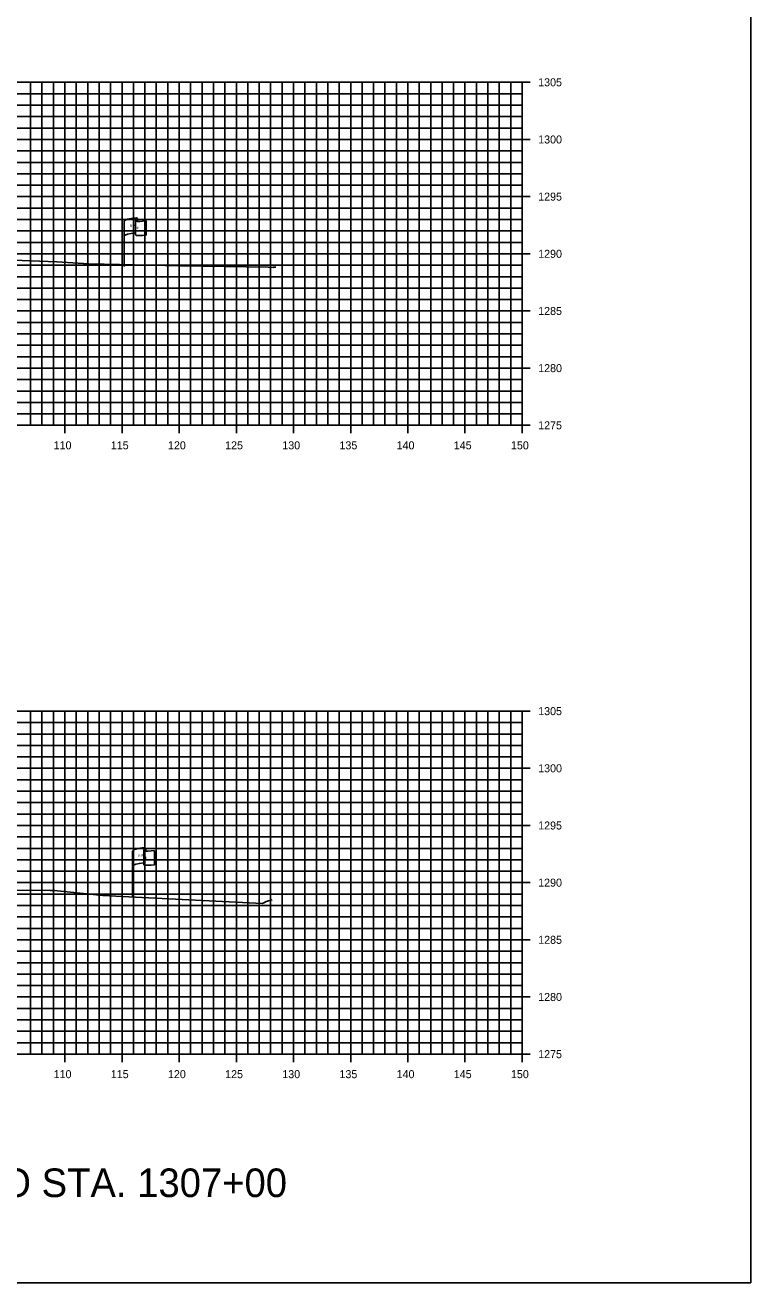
# Model space of a CAD drawing. Extents: x 674939 to 678919, y 750652 to 765176.
# Drawn here: x 678855.1 to 678918.5, y 764496.3 to 764606.3 of the extents above; entities that cross this region are included whole.
import ezdxf

# ---------------------------------------------------------------- set-up
doc = ezdxf.new("R2010")
doc.units = 0
for name, color, linetype in [('R_Axis', 7, 'Continuous'), ('R_Axis Annot', 7, 'Continuous'), ('R_Draft', 7, 'Continuous'), ('R_Exist Surface', 7, 'Continuous'), ('R_Grid', 7, 'Continuous'), ('R_No Plot', 7, 'Continuous'), ('S_EXIST_ROW', 7, 'Continuous')]:
    doc.layers.add(name, color=color, linetype=linetype)

msp = doc.modelspace()

# ---------------------------------------------------------------- linework, layer by layer
at = {"layer": 'R_Axis'}
for p, q in [((678899.23, 764601.29), (678897.83, 764601.29)), ((678898.53, 764571.29), (678898.53, 764601.29)), ((678899.23, 764596.29), (678897.83, 764596.29)), ((678899.23, 764591.29), (678897.83, 764591.29)), ((678899.23, 764586.29), (678897.83, 764586.29)), ((678899.23, 764581.29), (678897.83, 764581.29)), ((678899.23, 764576.29), (678897.83, 764576.29)), ((678858.53, 764570.59), (678858.53, 764571.99)), ((678863.53, 764570.59), (678863.53, 764571.99)), ((678868.53, 764570.59), (678868.53, 764571.99)), ((678873.53, 764570.59), (678873.53, 764571.99)), ((678878.53, 764570.59), (678878.53, 764571.99)), ((678883.53, 764570.59), (678883.53, 764571.99)), ((678888.53, 764570.59), (678888.53, 764571.99)), ((678893.53, 764570.59), (678893.53, 764571.99)), ((678898.53, 764570.59), (678898.53, 764571.99)), ((678598.53, 764571.29), (678898.53, 764571.29)), ((678899.23, 764571.29), (678897.83, 764571.29)), ((678899.23, 764546.29), (678897.83, 764546.29)), ((678898.53, 764516.29), (678898.53, 764546.29)), ((678899.23, 764541.29), (678897.83, 764541.29)), ((678899.23, 764536.29), (678897.83, 764536.29)), ((678899.23, 764531.29), (678897.83, 764531.29)), ((678899.23, 764526.29), (678897.83, 764526.29)), ((678899.23, 764521.29), (678897.83, 764521.29)), ((678858.53, 764515.59), (678858.53, 764516.99)), ((678863.53, 764515.59), (678863.53, 764516.99)), ((678868.53, 764515.59), (678868.53, 764516.99)), ((678873.53, 764515.59), (678873.53, 764516.99)), ((678878.53, 764515.59), (678878.53, 764516.99)), ((678883.53, 764515.59), (678883.53, 764516.99)), ((678888.53, 764515.59), (678888.53, 764516.99)), ((678893.53, 764515.59), (678893.53, 764516.99)), ((678898.53, 764515.59), (678898.53, 764516.99)), ((678598.53, 764516.29), (678898.53, 764516.29)), ((678899.23, 764516.29), (678897.83, 764516.29))]:
    msp.add_line(p, q, dxfattribs=at)
at = {"layer": 'R_Exist Surface'}
for points in [[(678854.04, 764585.73), (678857.83, 764585.58), (678860.64, 764585.41), (678868.65, 764585.24), (678876.31, 764585.11), (678876.76, 764585.1), (678876.82, 764585.11), (678876.93, 764585.12), (678876.97, 764585.13)], [(678848.16, 764530.65), (678857.25, 764530.6), (678857.65, 764530.6), (678857.88, 764530.57), (678861.85, 764530.16), (678864.71, 764530.01), (678875.82, 764529.46), (678875.94, 764529.52), (678875.98, 764529.54), (678876.15, 764529.63), (678876.66, 764529.8)]]:
    msp.add_lwpolyline(points, dxfattribs=at)
at = {"layer": 'R_Grid'}
for p, q in [((678598.53, 764601.29), (678898.53, 764601.29)), ((678855.53, 764571.29), (678855.53, 764601.29)), ((678856.53, 764571.29), (678856.53, 764601.29)), ((678857.53, 764571.29), (678857.53, 764601.29)), ((678858.53, 764571.29), (678858.53, 764601.29)), ((678859.53, 764571.29), (678859.53, 764601.29)), ((678860.53, 764571.29), (678860.53, 764601.29)), ((678861.53, 764571.29), (678861.53, 764601.29)), ((678862.53, 764571.29), (678862.53, 764601.29)), ((678863.53, 764571.29), (678863.53, 764601.29)), ((678864.53, 764571.29), (678864.53, 764601.29)), ((678865.53, 764571.29), (678865.53, 764601.29)), ((678866.53, 764571.29), (678866.53, 764601.29)), ((678867.53, 764571.29), (678867.53, 764601.29)), ((678868.53, 764571.29), (678868.53, 764601.29)), ((678869.53, 764571.29), (678869.53, 764601.29)), ((678870.53, 764571.29), (678870.53, 764601.29)), ((678871.53, 764571.29), (678871.53, 764601.29)), ((678872.53, 764571.29), (678872.53, 764601.29)), ((678873.53, 764571.29), (678873.53, 764601.29)), ((678874.53, 764571.29), (678874.53, 764601.29)), ((678875.53, 764571.29), (678875.53, 764601.29)), ((678876.53, 764571.29), (678876.53, 764601.29)), ((678877.53, 764571.29), (678877.53, 764601.29)), ((678878.53, 764571.29), (678878.53, 764601.29)), ((678879.53, 764571.29), (678879.53, 764601.29)), ((678880.53, 764571.29), (678880.53, 764601.29)), ((678881.53, 764571.29), (678881.53, 764601.29)), ((678882.53, 764571.29), (678882.53, 764601.29)), ((678883.53, 764571.29), (678883.53, 764601.29)), ((678884.53, 764571.29), (678884.53, 764601.29)), ((678885.53, 764571.29), (678885.53, 764601.29)), ((678886.53, 764571.29), (678886.53, 764601.29)), ((678887.53, 764571.29), (678887.53, 764601.29)), ((678888.53, 764571.29), (678888.53, 764601.29)), ((678889.53, 764571.29), (678889.53, 764601.29)), ((678890.53, 764571.29), (678890.53, 764601.29)), ((678891.53, 764571.29), (678891.53, 764601.29)), ((678892.53, 764571.29), (678892.53, 764601.29)), ((678893.53, 764571.29), (678893.53, 764601.29)), ((678894.53, 764571.29), (678894.53, 764601.29)), ((678895.53, 764571.29), (678895.53, 764601.29)), ((678896.53, 764571.29), (678896.53, 764601.29)), ((678897.53, 764571.29), (678897.53, 764601.29)), ((678898.53, 764571.29), (678898.53, 764601.29)), ((678598.53, 764600.29), (678898.53, 764600.29)), ((678598.53, 764599.29), (678898.53, 764599.29)), ((678598.53, 764598.29), (678898.53, 764598.29)), ((678598.53, 764597.29), (678898.53, 764597.29)), ((678598.53, 764596.29), (678898.53, 764596.29)), ((678598.53, 764595.29), (678898.53, 764595.29)), ((678598.53, 764594.29), (678898.53, 764594.29)), ((678598.53, 764593.29), (678898.53, 764593.29)), ((678598.53, 764592.29), (678898.53, 764592.29)), ((678598.53, 764591.29), (678898.53, 764591.29)), ((678598.53, 764590.29), (678898.53, 764590.29)), ((678598.53, 764589.29), (678898.53, 764589.29)), ((678598.53, 764588.29), (678898.53, 764588.29)), ((678598.53, 764587.29), (678898.53, 764587.29)), ((678598.53, 764586.29), (678898.53, 764586.29)), ((678598.53, 764585.29), (678898.53, 764585.29)), ((678598.53, 764584.29), (678898.53, 764584.29)), ((678598.53, 764583.29), (678898.53, 764583.29)), ((678598.53, 764582.29), (678898.53, 764582.29)), ((678598.53, 764581.29), (678898.53, 764581.29)), ((678598.53, 764580.29), (678898.53, 764580.29)), ((678598.53, 764579.29), (678898.53, 764579.29)), ((678598.53, 764578.29), (678898.53, 764578.29)), ((678598.53, 764577.29), (678898.53, 764577.29)), ((678598.53, 764576.29), (678898.53, 764576.29)), ((678598.53, 764575.29), (678898.53, 764575.29)), ((678598.53, 764574.29), (678898.53, 764574.29)), ((678598.53, 764573.29), (678898.53, 764573.29)), ((678598.53, 764572.29), (678898.53, 764572.29)), ((678598.53, 764571.29), (678898.53, 764571.29)), ((678598.53, 764546.29), (678898.53, 764546.29)), ((678855.53, 764516.29), (678855.53, 764546.29)), ((678856.53, 764516.29), (678856.53, 764546.29)), ((678857.53, 764516.29), (678857.53, 764546.29)), ((678858.53, 764516.29), (678858.53, 764546.29)), ((678859.53, 764516.29), (678859.53, 764546.29)), ((678860.53, 764516.29), (678860.53, 764546.29)), ((678861.53, 764516.29), (678861.53, 764546.29)), ((678862.53, 764516.29), (678862.53, 764546.29)), ((678863.53, 764516.29), (678863.53, 764546.29)), ((678864.53, 764516.29), (678864.53, 764546.29)), ((678865.53, 764516.29), (678865.53, 764546.29)), ((678866.53, 764516.29), (678866.53, 764546.29)), ((678867.53, 764516.29), (678867.53, 764546.29)), ((678868.53, 764516.29), (678868.53, 764546.29)), ((678869.53, 764516.29), (678869.53, 764546.29)), ((678870.53, 764516.29), (678870.53, 764546.29)), ((678871.53, 764516.29), (678871.53, 764546.29)), ((678872.53, 764516.29), (678872.53, 764546.29)), ((678873.53, 764516.29), (678873.53, 764546.29)), ((678874.53, 764516.29), (678874.53, 764546.29)), ((678875.53, 764516.29), (678875.53, 764546.29)), ((678876.53, 764516.29), (678876.53, 764546.29)), ((678877.53, 764516.29), (678877.53, 764546.29)), ((678878.53, 764516.29), (678878.53, 764546.29)), ((678879.53, 764516.29), (678879.53, 764546.29)), ((678880.53, 764516.29), (678880.53, 764546.29)), ((678881.53, 764516.29), (678881.53, 764546.29)), ((678882.53, 764516.29), (678882.53, 764546.29)), ((678883.53, 764516.29), (678883.53, 764546.29)), ((678884.53, 764516.29), (678884.53, 764546.29)), ((678885.53, 764516.29), (678885.53, 764546.29)), ((678886.53, 764516.29), (678886.53, 764546.29)), ((678887.53, 764516.29), (678887.53, 764546.29)), ((678888.53, 764516.29), (678888.53, 764546.29)), ((678889.53, 764516.29), (678889.53, 764546.29)), ((678890.53, 764516.29), (678890.53, 764546.29)), ((678891.53, 764516.29), (678891.53, 764546.29)), ((678892.53, 764516.29), (678892.53, 764546.29)), ((678893.53, 764516.29), (678893.53, 764546.29)), ((678894.53, 764516.29), (678894.53, 764546.29)), ((678895.53, 764516.29), (678895.53, 764546.29)), ((678896.53, 764516.29), (678896.53, 764546.29)), ((678897.53, 764516.29), (678897.53, 764546.29)), ((678898.53, 764516.29), (678898.53, 764546.29)), ((678598.53, 764545.29), (678898.53, 764545.29)), ((678598.53, 764544.29), (678898.53, 764544.29)), ((678598.53, 764543.29), (678898.53, 764543.29)), ((678598.53, 764542.29), (678898.53, 764542.29)), ((678598.53, 764541.29), (678898.53, 764541.29)), ((678598.53, 764540.29), (678898.53, 764540.29)), ((678598.53, 764539.29), (678898.53, 764539.29)), ((678598.53, 764538.29), (678898.53, 764538.29)), ((678598.53, 764537.29), (678898.53, 764537.29)), ((678598.53, 764536.29), (678898.53, 764536.29)), ((678598.53, 764535.29), (678898.53, 764535.29)), ((678598.53, 764534.29), (678898.53, 764534.29)), ((678598.53, 764533.29), (678898.53, 764533.29)), ((678598.53, 764532.29), (678898.53, 764532.29)), ((678598.53, 764531.29), (678898.53, 764531.29)), ((678598.53, 764530.29), (678898.53, 764530.29)), ((678598.53, 764529.29), (678898.53, 764529.29)), ((678598.53, 764528.29), (678898.53, 764528.29)), ((678598.53, 764527.29), (678898.53, 764527.29)), ((678598.53, 764526.29), (678898.53, 764526.29)), ((678598.53, 764525.29), (678898.53, 764525.29)), ((678598.53, 764524.29), (678898.53, 764524.29)), ((678598.53, 764523.29), (678898.53, 764523.29)), ((678598.53, 764522.29), (678898.53, 764522.29)), ((678598.53, 764521.29), (678898.53, 764521.29)), ((678598.53, 764520.29), (678898.53, 764520.29)), ((678598.53, 764519.29), (678898.53, 764519.29)), ((678598.53, 764518.29), (678898.53, 764518.29)), ((678598.53, 764517.29), (678898.53, 764517.29)), ((678598.53, 764516.29), (678898.53, 764516.29))]:
    msp.add_line(p, q, dxfattribs=at)
at = {"layer": 'R_No Plot'}
msp.add_lwpolyline([(678578.53, 764496.29), (678918.53, 764496.29), (678918.53, 764716.29), (678578.53, 764716.29)], close=True, dxfattribs=at)
at = {"layer": 'S_EXIST_ROW'}
for p, q in [((678863.71, 764585.17), (678863.71, 764589.12)), ((678864.71, 764589.21), (678864.71, 764589.2)), ((678864.71, 764589.2), (678864.71, 764587.97)), ((678864.88, 764589.37), (678864.88, 764589.13)), ((678865.64, 764589.17), (678865.64, 764587.93)), ((678865.44, 764534.12), (678865.44, 764534.11)), ((678865.44, 764534.11), (678865.44, 764532.88)), ((678865.61, 764534.28), (678865.61, 764534.04)), ((678864.45, 764530.08), (678864.45, 764534.03)), ((678866.38, 764534.08), (678866.38, 764532.84))]:
    msp.add_line(p, q, dxfattribs=at)
for centre, radius, start, end in [((678864.79, 764589.21), 0.078, 88.6458, 274.2828), ((678864.8, 764589.37), 0.0783, 263.0712, 93.9564), ((678864.79, 764587.97), 0.0783, 180, 273.9564), ((678865.52, 764534.12), 0.078, 88.6458, 274.2828), ((678865.53, 764534.28), 0.0783, 263.0712, 93.9564), ((678865.52, 764532.88), 0.0783, 180, 273.9564)]:
    msp.add_arc(centre, radius, start, end, dxfattribs=at)
for centre, major_axis, ratio, start_param, end_param in [((678865.3, 764589.16), (-1.58, -0.04), 0.19887, 5.030368, 6.283185), ((678866, 764589.27), (-1.23, -0.13), 0.052933, 0.159456, 1.268315), ((678865.29, 764587.84), (-1.58, -0.04), 0.19887, 5.083035, 6.194897), ((678866, 764588.03), (-1.23, -0.13), 0.052933, 0.159456, 1.268315), ((678866.03, 764534.07), (-1.58, -0.04), 0.19887, 5.030368, 6.283185), ((678866.02, 764532.75), (-1.58, -0.04), 0.19887, 5.083035, 6.194897), ((678866.74, 764534.19), (-1.23, -0.13), 0.052933, 0.159456, 1.268315), ((678866.74, 764532.95), (-1.23, -0.13), 0.052933, 0.159456, 1.268315)]:
    msp.add_ellipse(centre, major_axis=major_axis, ratio=ratio, start_param=start_param, end_param=end_param, dxfattribs=at)

# ---------------------------------------------------------------- texts
at = {"layer": 'R_Axis Annot'}
for s, p in [('1305', (678899.93, 764600.94)), ('1300', (678899.93, 764595.94)), ('1295', (678899.93, 764590.94)), ('1290', (678899.93, 764585.94)), ('1285', (678899.93, 764580.94)), ('1280', (678899.93, 764575.94)), ('1275', (678899.93, 764570.94)), ('110', (678857.55, 764569.19)), ('115', (678862.55, 764569.19)), ('120', (678867.55, 764569.19)), ('125', (678872.55, 764569.19)), ('130', (678877.55, 764569.19)), ('135', (678882.55, 764569.19)), ('140', (678887.55, 764569.19)), ('145', (678892.55, 764569.19)), ('150', (678897.55, 764569.19)), ('1305', (678899.93, 764545.94)), ('1300', (678899.93, 764540.94)), ('1295', (678899.93, 764535.94)), ('1290', (678899.93, 764530.94)), ('1285', (678899.93, 764525.94)), ('1280', (678899.93, 764520.94)), ('1275', (678899.93, 764515.94)), ('110', (678857.55, 764514.19)), ('115', (678862.55, 764514.19)), ('120', (678867.55, 764514.19)), ('125', (678872.55, 764514.19)), ('130', (678877.55, 764514.19)), ('135', (678882.55, 764514.19)), ('140', (678887.55, 764514.19)), ('145', (678892.55, 764514.19)), ('150', (678897.55, 764514.19))]:
    msp.add_text(s, height=0.7, dxfattribs=at).set_placement(p)
at = {"layer": 'R_Draft'}
msp.add_text('STA. 1304+00 TO STA. 1307+00', height=2.5, dxfattribs=at).set_placement((678828.53, 764503.79))
at = {"layer": 'S_EXIST_ROW'}
for s, height, rotation, p in [('DWB 11-9-07', 0.01, 90, (678864.87, 764589.13)), ('R ', 0.2, 9.9884, (678864.23, 764588.62)), (' O', 0.2, 9.9884, (678864.38, 764588.66)), ('W', 0.2, 351.1788, (678864.71, 764588.49)), ('DWB 11-9-07', 0.01, 5.0717, (678865.54, 764587.93)), ('DWB 11-9-07', 0.01, 90, (678863.71, 764585.17)), ('DWB 11-9-07', 0.01, 90, (678865.61, 764534.04)), ('R ', 0.2, 9.9884, (678864.97, 764533.53)), (' O', 0.2, 9.9884, (678865.11, 764533.57)), ('W', 0.2, 351.1788, (678865.44, 764533.4)), ('DWB 11-9-07', 0.01, 5.0717, (678866.28, 764532.84)), ('DWB 11-9-07', 0.01, 90, (678864.44, 764530.08))]:
    msp.add_text(s, height=height, rotation=rotation, dxfattribs=at).set_placement(p)

doc.saveas('drawing.dxf')
